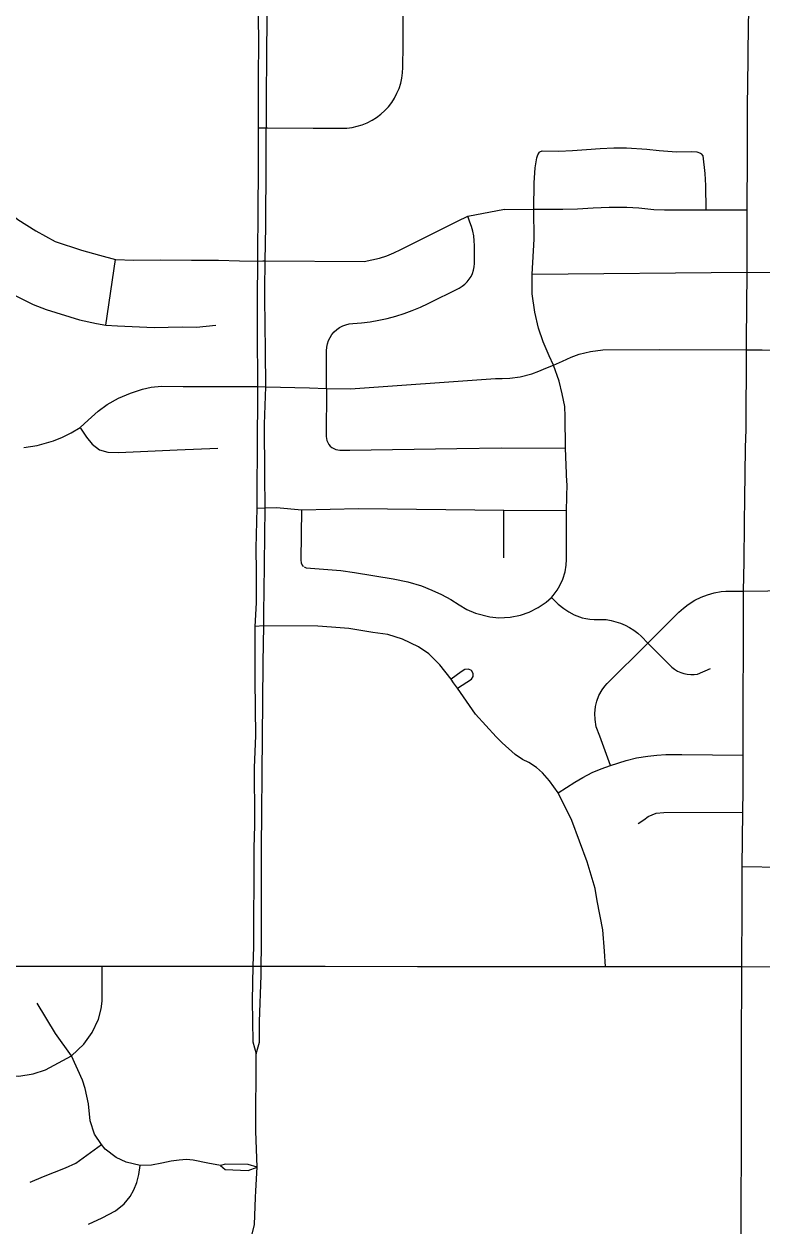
# Model space of a CAD drawing. Extents: x -1403959 to 81668, y -1400582 to 11018.
# Drawn here: x 7169.4 to 7243, y 9278 to 9398 of the extents above; entities that cross this region are included whole.
import ezdxf

# ---------------------------------------------------------------- set-up
doc = ezdxf.new("R2010")
doc.units = 0
doc.layers.add('tdCiSectNmbr', color=7, linetype='Continuous')
doc.layers.add('tdCiSectTwpRng', color=7, linetype='Continuous')

msp = doc.modelspace()

# ---------------------------------------------------------------- linework, layer by layer
at = {"layer": 'tdCiSectNmbr'}
for points in [[(7193.18, 9400.38), (7192.73, 9399.38), (7192.76, 9395.54), (7192.74, 9393.42)], [(7193.56, 9391.29), (7193.58, 9394.29), (7193.62, 9399.31), (7193.18, 9400.38)], [(7241.53, 9379.46), (7241.54, 9384.97), (7241.56, 9389.76), (7241.62, 9394.5), (7241.66, 9398.39), (7241.79, 9399.88)], [(7192.74, 9393.42), (7192.73, 9387.89), (7192.73, 9387.65)], [(7193.52, 9383.98), (7193.56, 9391.29)], [(7192.73, 9387.65), (7192.73, 9383.04), (7192.68, 9379.95)], [(7193.48, 9377.8), (7193.49, 9378.01), (7193.52, 9383.98)], [(7192.68, 9379.95), (7192.67, 9374.35)], [(7241.46, 9365.49), (7241.47, 9366.42), (7241.51, 9373.26), (7241.52, 9375.76), (7241.53, 9379.46)], [(7193.39, 9370.61), (7193.38, 9371.53), (7193.43, 9374.38), (7193.48, 9377.8)], [(7192.67, 9374.35), (7192.62, 9370.59), (7192.64, 9367.44)], [(7193.45, 9365.42), (7193.39, 9370.61)], [(7192.64, 9367.44), (7192.67, 9361.83)], [(7193.37, 9358.07), (7193.49, 9361.81), (7193.45, 9365.42)], [(7241.37, 9355.74), (7241.41, 9357.55), (7241.46, 9365.49)], [(7192.67, 9361.83), (7192.63, 9355.22)], [(7193.4, 9352.99), (7193.37, 9358.07)], [(7192.63, 9355.22), (7192.61, 9352.03), (7192.59, 9349.7), (7192.59, 9349.69)], [(7241.3, 9350.74), (7241.32, 9353.06), (7241.37, 9355.74)], [(7193.43, 9349.71), (7193.4, 9352.99)], [(7241.22, 9344.36), (7241.27, 9348.15), (7241.3, 9350.74)], [(7192.59, 9349.69), (7192.5, 9345.68), (7192.52, 9343.32)], [(7193.32, 9341.34), (7193.43, 9349.71), (7193.43, 9349.71)], [(7241.17, 9341.41), (7241.22, 9344.36)], [(7192.52, 9343.32), (7192.53, 9340.25), (7192.38, 9337.88)], [(7193.23, 9334.28), (7193.29, 9337.93), (7193.29, 9339.4), (7193.32, 9341.34)], [(7241.02, 9311.45), (7241.02, 9313.9), (7241.08, 9319.32), (7241.11, 9321.51), (7241.12, 9324.96), (7241.12, 9325.04), (7241.17, 9341.41)], [(7192.38, 9337.88), (7192.4, 9334.27)], [(7192.4, 9334.27), (7192.41, 9332.7), (7192.41, 9332.5)], [(7193.19, 9330.33), (7193.23, 9334.28)], [(7192.41, 9332.5), (7192.47, 9326.95)], [(7193.12, 9323.12), (7193.15, 9326.95), (7193.19, 9330.33)], [(7192.47, 9326.95), (7192.34, 9323.78), (7192.34, 9323.08)], [(7192.34, 9323.08), (7192.36, 9319.25)], [(7193.09, 9319.26), (7193.12, 9323.12)], [(7192.36, 9319.25), (7192.37, 9318), (7192.29, 9315.77)], [(7193.06, 9312.15), (7193.06, 9315.79), (7193.09, 9319.26)], [(7192.29, 9315.77), (7192.28, 9311.41), (7192.27, 9309.74)], [(7193.05, 9307.83), (7193.06, 9312.15)], [(7241.01, 9309.93), (7241.02, 9311.45), (7241.02, 9311.45)], [(7192.27, 9309.74), (7192.25, 9305.88), (7192.21, 9303.97)], [(7241, 9303.9), (7241, 9303.93), (7241.01, 9309.93)], [(7193.04, 9303.98), (7193.05, 9305.9), (7193.05, 9307.83)], [(7152.99, 9303.88), (7159.5, 9303.97), (7165.09, 9303.97), (7170.2, 9303.97)], [(7170.2, 9303.97), (7177.16, 9303.97), (7177.19, 9303.97)], [(7177.19, 9303.97), (7182.61, 9303.97)], [(7182.61, 9303.97), (7185.63, 9303.97)], [(7185.63, 9303.97), (7186.57, 9303.97)], [(7186.57, 9303.97), (7192.21, 9303.97), (7192.67, 9303.97), (7193.04, 9303.97), (7198.82, 9303.95)], [(7192.21, 9303.97), (7192.14, 9300.54), (7192.21, 9296.4), (7192.53, 9295.21)], [(7192.53, 9295.21), (7192.85, 9296.37), (7192.87, 9298.42), (7193.03, 9303.01), (7193.04, 9303.97)], [(7193.04, 9303.97), (7193.04, 9303.98)], [(7198.82, 9303.95), (7199.42, 9303.95)], [(7199.42, 9303.95), (7208.62, 9303.91)], [(7208.62, 9303.91), (7210.11, 9303.91), (7211.96, 9303.91)], [(7211.96, 9303.91), (7212.8, 9303.91)], [(7212.8, 9303.91), (7227.39, 9303.91), (7230.68, 9303.92)], [(7230.68, 9303.92), (7239.84, 9303.94), (7240.81, 9303.93)], [(7240.81, 9303.93), (7241, 9303.93), (7250.24, 9303.89)], [(7240.97, 9295.45), (7241, 9303.9)], [(7192.51, 9281.51), (7192.62, 9283.9), (7192.5, 9287.47), (7192.53, 9295.21)], [(7240.97, 9292.61), (7240.97, 9295.45)], [(7240.87, 9264.67), (7240.87, 9269.2), (7240.91, 9277.96), (7240.97, 9287.87), (7240.97, 9291.93), (7240.97, 9292.61)], [(7185.83, 9265.26), (7188.54, 9268.95), (7189.76, 9270.77), (7190.76, 9272.64), (7191.76, 9275.69), (7192.35, 9278.16), (7192.47, 9280.87), (7192.51, 9281.51)]]:
    msp.add_lwpolyline(points, dxfattribs=at)
at = {"layer": 'tdCiSectTwpRng'}
for points in [[(7207.18, 9395.95), (7207.2, 9400.37)], [(7198.22, 9387.63), (7201.04, 9387.62), (7201.57, 9387.64), (7202.1, 9387.7), (7202.62, 9387.82), (7203.12, 9387.97), (7203.62, 9388.17), (7204.09, 9388.42), (7204.54, 9388.7), (7204.96, 9389.02), (7205.36, 9389.38), (7205.72, 9389.77), (7206.05, 9390.19), (7206.33, 9390.64), (7206.58, 9391.11), (7206.79, 9391.6), (7206.95, 9392.11), (7207.07, 9392.63), (7207.14, 9393.15), (7207.17, 9393.69), (7207.18, 9395.95)], [(7192.73, 9387.65), (7193.66, 9387.66), (7198.22, 9387.63)], [(7220.26, 9376.54), (7220.25, 9379.55), (7220.26, 9382.16), (7220.38, 9383.67), (7220.53, 9384.67), (7220.62, 9384.96), (7220.8, 9385.24)], [(7220.8, 9385.24), (7220.85, 9385.26)], [(7220.85, 9385.26), (7221.08, 9385.38), (7222.73, 9385.33), (7224.11, 9385.39), (7225.49, 9385.49), (7226.86, 9385.61), (7228.21, 9385.67), (7229.48, 9385.66), (7231.5, 9385.55), (7232.75, 9385.41), (7234.48, 9385.27), (7236.01, 9385.29), (7236.51, 9385.26), (7236.88, 9385.15)], [(7236.88, 9385.15), (7236.95, 9385.06)], [(7237.13, 9384.86), (7237.13, 9384.87), (7236.95, 9385.06)], [(7237.43, 9379.48), (7237.39, 9381.91), (7237.32, 9383.1), (7237.13, 9384.86)], [(7145.03, 9380.65), (7147.65, 9381.66), (7150.22, 9382.74), (7152.53, 9383.52), (7154.6, 9383.92), (7157.04, 9384.06), (7158.75, 9383.91), (7160.57, 9383.45), (7162.19, 9382.9), (7164.18, 9381.91), (7166.29, 9380.55), (7168.76, 9378.52), (7170.54, 9377.37), (7172.48, 9376.33), (7175.1, 9375.44), (7176.9, 9374.95), (7178.48, 9374.53), (7180.33, 9374.46), (7182.98, 9374.48), (7186.07, 9374.44), (7188.76, 9374.44), (7190.88, 9374.39), (7192.67, 9374.35), (7193.19, 9374.37)], [(7193.43, 9374.38), (7203.31, 9374.32), (7204.07, 9374.47), (7204.82, 9374.66), (7205.56, 9374.9), (7206.28, 9375.19), (7206.98, 9375.52), (7212.62, 9378.35), (7213.66, 9378.85), (7217.32, 9379.53)], [(7199.54, 9361.64), (7199.55, 9365.4), (7199.58, 9365.75), (7199.64, 9366.09), (7199.75, 9366.42), (7199.9, 9366.73), (7200.09, 9367.02), (7200.31, 9367.29), (7200.57, 9367.52), (7200.85, 9367.73), (7201.16, 9367.89), (7201.48, 9368.01), (7201.82, 9368.1), (7202.16, 9368.14), (7203.03, 9368.2), (7203.9, 9368.3), (7204.76, 9368.45), (7205.61, 9368.63), (7206.45, 9368.85), (7207.29, 9369.11), (7208.11, 9369.41), (7208.91, 9369.75), (7209.7, 9370.12), (7212.78, 9371.67), (7213.07, 9371.84), (7213.34, 9372.05), (7213.58, 9372.28), (7213.79, 9372.54), (7213.97, 9372.82), (7214.11, 9373.13), (7214.21, 9373.45), (7214.27, 9373.78), (7214.3, 9374.11), (7214.31, 9375.9), (7214.29, 9376.39), (7214.24, 9376.87), (7214.14, 9377.34), (7214.01, 9377.81), (7213.85, 9378.26), (7213.66, 9378.85)], [(7217.32, 9379.51), (7220.25, 9379.55), (7223.13, 9379.53), (7224.58, 9379.57), (7226.16, 9379.66), (7227.75, 9379.75), (7229.5, 9379.74), (7230.72, 9379.66), (7232.2, 9379.52), (7233.26, 9379.48), (7237.43, 9379.48), (7241.53, 9379.46)], [(7223.54, 9352.3), (7223.4, 9355.68), (7223.37, 9358.84), (7223.34, 9359.84), (7223.06, 9361.1), (7222.77, 9362.36), (7222.19, 9363.98), (7221.76, 9364.91), (7221.17, 9366.3), (7220.71, 9367.67), (7220.32, 9369.26), (7220.08, 9371.1), (7220.07, 9373.04), (7220.26, 9376.54), (7220.26, 9376.54)], [(7177.54, 9367.96), (7178.48, 9374.52)], [(7193.19, 9374.37), (7193.43, 9374.38)], [(7164.97, 9372.9), (7166.06, 9372.28), (7168.54, 9370.88), (7170.26, 9370.03), (7171.56, 9369.54), (7174.9, 9368.5), (7176.61, 9368.13), (7177.54, 9367.96), (7178.68, 9367.89), (7182.34, 9367.73), (7185.15, 9367.79), (7186.59, 9367.76), (7188.5, 9367.96)], [(7220.09, 9373.04), (7241.48, 9373.26)], [(7241.48, 9373.26), (7241.51, 9373.26), (7255.04, 9373.13), (7256.5, 9373.13), (7257.64, 9373.01), (7258.71, 9372.69), (7259.55, 9372.31), (7260.5, 9371.56), (7261.25, 9370.78), (7261.95, 9369.69), (7262.37, 9368.64), (7262.6, 9367.67), (7262.64, 9363.08)], [(7217.08, 9362.63), (7217.83, 9362.66), (7218.88, 9362.8), (7220.03, 9363.1), (7220.73, 9363.36), (7221.43, 9363.66), (7222.19, 9363.98), (7223.08, 9364.37), (7223.97, 9364.75), (7224.77, 9365.05), (7225.89, 9365.32), (7227.12, 9365.51), (7232.78, 9365.53), (7241.4, 9365.49)], [(7241.4, 9365.49), (7241.46, 9365.49)], [(7241.46, 9365.49), (7243.01, 9365.51), (7244.59, 9365.45), (7246.78, 9365.04), (7251.28, 9364), (7254.21, 9363.34), (7255.45, 9363.13), (7257.77, 9363.07), (7262.64, 9363.08), (7270.18, 9362.99), (7276.58, 9362.97), (7278.67, 9362.89), (7279.99, 9362.65), (7281.26, 9362.13), (7283.07, 9360.98), (7284.46, 9359.9), (7285.6, 9359.25), (7286.71, 9358.83), (7287.89, 9358.64), (7289.18, 9358.59)], [(7197.84, 9361.69), (7199.54, 9361.64), (7201.94, 9361.61), (7216.4, 9362.63), (7217.08, 9362.63)], [(7169.33, 9355.76), (7170.69, 9355.96), (7172.29, 9356.41), (7173.21, 9356.77), (7174.07, 9357.2), (7174.97, 9357.73), (7175.76, 9358.48), (7176.75, 9359.36), (7177.65, 9360.05), (7178.8, 9360.67), (7180, 9361.16), (7181.18, 9361.57), (7182.06, 9361.76), (7183.07, 9361.87), (7185.25, 9361.84), (7192.67, 9361.83), (7193.49, 9361.81)], [(7193.49, 9361.81), (7197.84, 9361.69)], [(7199.54, 9361.64), (7199.52, 9356.86), (7199.54, 9356.65), (7199.59, 9356.44), (7199.67, 9356.24), (7199.78, 9356.05), (7199.92, 9355.89), (7200.08, 9355.75), (7200.27, 9355.64), (7200.47, 9355.55), (7200.68, 9355.5), (7200.89, 9355.48), (7201.89, 9355.48), (7212.54, 9355.65), (7217.05, 9355.7)], [(7175.01, 9357.66), (7175.61, 9356.77), (7176.15, 9356.08), (7176.88, 9355.5), (7177.71, 9355.27), (7178.78, 9355.25), (7184.65, 9355.5), (7188.7, 9355.68)], [(7217.05, 9355.7), (7223.4, 9355.68)], [(7221.99, 9340.78), (7222.15, 9340.97), (7222.56, 9341.5), (7222.84, 9341.97), (7223.13, 9342.61), (7223.35, 9343.32), (7223.47, 9343.99), (7223.5, 9344.56), (7223.51, 9349.46), (7223.55, 9352.11), (7223.54, 9352.3)], [(7192.59, 9349.7), (7193.43, 9349.71), (7194.57, 9349.74), (7197.09, 9349.53), (7202.75, 9349.65), (7217.23, 9349.48), (7223.51, 9349.46)], [(7197.3, 9343.85), (7197.2, 9343.91), (7197.06, 9344.19), (7197.01, 9344.53), (7197.09, 9349.53)], [(7217.23, 9344.74), (7217.23, 9349.48)], [(7197.33, 9343.84), (7197.51, 9343.74), (7200.98, 9343.46), (7202.34, 9343.26), (7206.2, 9342.62), (7207.66, 9342.32), (7209.02, 9341.92), (7210.07, 9341.51), (7211.02, 9341.08), (7211.96, 9340.56), (7212.79, 9340.04), (7213.56, 9339.58), (7214.42, 9339.2), (7215.83, 9338.84), (7216.75, 9338.75), (7217.89, 9338.81), (7218.92, 9339.02), (7219.77, 9339.32), (7220.66, 9339.76), (7221.47, 9340.31), (7221.99, 9340.78)], [(7221.99, 9340.78), (7222.66, 9340.11), (7223.23, 9339.67), (7223.74, 9339.33), (7224.26, 9339.04), (7225.07, 9338.74), (7225.42, 9338.68), (7225.83, 9338.61), (7226.24, 9338.58), (7226.66, 9338.58), (7227.46, 9338.57), (7227.95, 9338.48), (7228.43, 9338.35), (7228.89, 9338.19), (7229.34, 9337.99), (7229.78, 9337.76), (7230.2, 9337.5), (7230.6, 9337.21), (7230.97, 9336.88), (7231.62, 9336.22)], [(7227.87, 9324.01), (7226.81, 9326.93), (7226.47, 9327.87), (7226.35, 9328.59), (7226.31, 9329.2), (7226.38, 9329.87), (7226.51, 9330.43), (7226.73, 9331), (7227.04, 9331.54), (7227.31, 9331.91), (7227.56, 9332.19), (7231.58, 9336.18), (7231.62, 9336.22), (7234.72, 9339.3), (7235.16, 9339.71), (7235.63, 9340.07), (7236.29, 9340.49), (7236.94, 9340.81), (7237.57, 9341.05), (7238.23, 9341.24), (7238.93, 9341.36), (7239.4, 9341.4), (7239.88, 9341.41), (7241.17, 9341.41)], [(7241.17, 9341.41), (7246.01, 9341.46)], [(7216.48, 9326.87), (7214.4, 9329.11), (7212.62, 9331.7), (7212.22, 9332.24), (7212, 9332.62), (7210.87, 9334.04), (7209.76, 9335.13), (7208.73, 9335.84), (7207.12, 9336.61), (7205.66, 9337.08), (7204.17, 9337.28), (7201.79, 9337.66), (7200.06, 9337.81), (7198.68, 9337.92), (7193.29, 9337.93), (7192.38, 9337.88)], [(7231.62, 9336.22), (7234, 9333.8), (7234.27, 9333.6), (7234.57, 9333.42), (7234.89, 9333.29), (7235.21, 9333.18), (7235.55, 9333.11), (7235.89, 9333.08), (7236.23, 9333.09), (7236.57, 9333.13), (7237.85, 9333.68)], [(7212.62, 9331.7), (7214.01, 9332.62), (7214.18, 9332.88), (7214.19, 9333.19), (7214.02, 9333.48), (7213.72, 9333.6), (7213.34, 9333.59), (7212.99, 9333.35), (7212, 9332.62)], [(7227.39, 9303.91), (7227.27, 9305.47), (7227.13, 9307.57), (7226.57, 9310.48), (7226.35, 9311.71), (7225.56, 9314.36), (7224.04, 9318.51), (7222.66, 9321.27), (7221.79, 9322.45), (7221.11, 9323.25), (7220.49, 9323.8), (7219.74, 9324.3), (7219.09, 9324.6), (7218.36, 9325.09), (7217.06, 9326.25), (7216.48, 9326.87)], [(7222.66, 9321.27), (7224.32, 9322.34), (7225.14, 9322.81), (7226.06, 9323.29), (7226.94, 9323.66), (7227.87, 9324.01), (7229.46, 9324.5), (7230.49, 9324.75), (7231.6, 9324.93), (7232.52, 9325.02), (7233.41, 9325.09), (7234.99, 9325.09), (7241.12, 9325.04)], [(7230.66, 9318.2), (7231.21, 9318.56), (7231.66, 9318.89), (7232.04, 9319.06), (7232.43, 9319.25), (7233.21, 9319.3), (7241.08, 9319.32)], [(7241.02, 9313.9), (7244.97, 9313.85), (7247.3, 9313.88), (7250.64, 9313.88), (7251.82, 9313.79), (7252.7, 9313.7), (7254.72, 9313.37), (7255.77, 9313.2)], [(7152.97, 9300.04), (7154.95, 9300.02), (7155.95, 9299.94), (7156.59, 9299.71), (7157.45, 9299.27), (7158.3, 9298.74), (7162.86, 9295.36), (7163.75, 9294.64), (7164.45, 9294.16), (7165.17, 9293.75), (7165.62, 9293.53), (7166.03, 9293.39), (7166.73, 9293.18), (7167.75, 9293), (7168.85, 9292.97), (7170.29, 9293.2), (7171.52, 9293.6), (7174.1, 9295), (7175.32, 9296.18), (7176.17, 9297.34), (7176.79, 9298.65), (7177.07, 9299.7), (7177.17, 9300.47), (7177.16, 9303.97)], [(7174.1, 9295), (7172.51, 9297.23), (7170.69, 9300.26)], [(7188.96, 9284.04), (7187.72, 9284.3), (7186.23, 9284.59), (7185.56, 9284.64), (7184.83, 9284.6), (7184.04, 9284.5), (7183.13, 9284.3), (7182.08, 9284.1), (7180.94, 9284.07), (7179.54, 9284.38), (7178.56, 9284.87), (7177.46, 9285.7), (7177.08, 9286.15), (7176.4, 9287.17), (7175.96, 9288.5), (7175.79, 9290.21), (7175.46, 9291.75), (7175.21, 9292.58), (7174.1, 9295)], [(7169.97, 9282.4), (7171.3, 9282.95), (7173.49, 9283.83), (7174.52, 9284.28), (7177.08, 9286.15)], [(7175.79, 9278.19), (7177.16, 9278.84), (7178.5, 9279.52), (7179.35, 9280.22), (7179.94, 9280.95), (7180.31, 9281.62), (7180.61, 9282.35), (7180.82, 9283.16), (7180.94, 9284.07)], [(7192.62, 9283.9), (7191.74, 9284.17), (7189.46, 9284.18), (7188.96, 9284.04)], [(7188.96, 9284.04), (7189.45, 9283.67), (7191.73, 9283.57), (7192.62, 9283.9)]]:
    msp.add_lwpolyline(points, dxfattribs=at)

doc.saveas('drawing.dxf')
